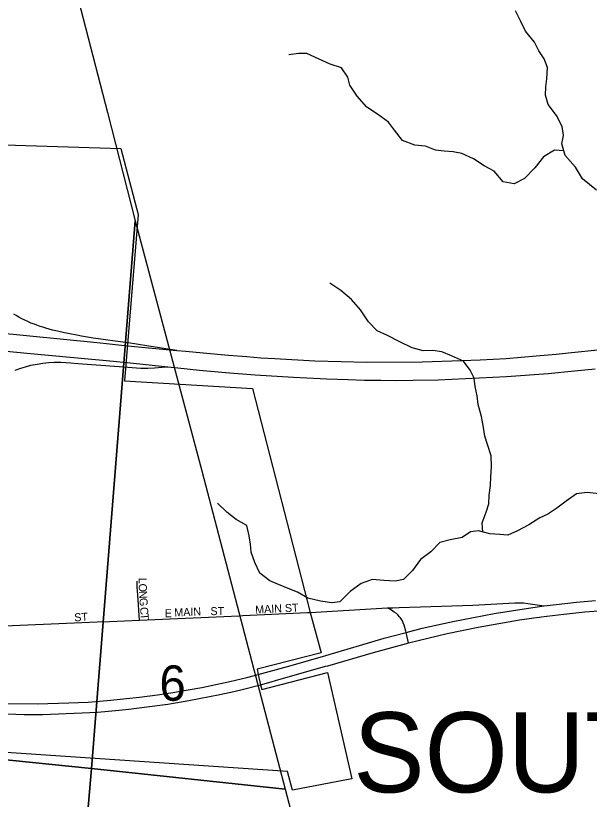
# Model space of a CAD drawing. Extents: x 1410790 to 1770854, y 566777 to 831614.
# Drawn here: x 1657195 to 1660781, y 703004 to 707898 of the extents above; entities that cross this region are included whole.
import ezdxf

# ---------------------------------------------------------------- set-up
doc = ezdxf.new("R2010")
doc.units = 0
for name, color, linetype in [('GM_X_City_Street', 7, 'Continuous'), ('GM_X_City_Street_Text', 7, 'Continuous'), ('GM_X_Corporation', 7, 'Continuous'), ('GM_X_Corporation_Text', 7, 'Continuous'), ('GM_X_County_Road', 7, 'Continuous'), ('GM_X_Interchange_Ramps', 7, 'Continuous'), ('GM_X_Interstate_Route', 7, 'Continuous'), ('GM_X_Minor_River', 7, 'Continuous'), ('GM_X_Section', 7, 'Continuous'), ('GM_X_Section_Text', 7, 'Continuous'), ('GM_X_US_Route', 7, 'Continuous')]:
    doc.layers.add(name, color=color, linetype=linetype)

msp = doc.modelspace()

# ---------------------------------------------------------------- linework, layer by layer
at = {"layer": 'GM_X_City_Street'}
for points in [[(1657969.2, 704123), (1657966.9, 704151.9), (1657962.3, 704219.2), (1657956.2, 704308.2), (1657955.2, 704325.2), (1657954.6, 704342.5), (1657955.3, 704367.6)], [(1658496.9, 704145.9), (1658589.2, 704150.4), (1658614.3, 704151.6), (1659019.2, 704170.6)], [(1656982.7, 704082.1), (1657705.4, 704111.8)], [(1657705.4, 704111.8), (1657781, 704114.9), (1657969.2, 704123)], [(1657969.2, 704123), (1658495.6, 704145.9), (1658496.9, 704145.9)]]:
    msp.add_lwpolyline(points, dxfattribs=at)
at = {"layer": 'GM_X_Corporation'}
msp.add_lwpolyline([(1656993.9, 707094.6), (1657852, 707067.8), (1657960.8, 706655.8), (1657874.5, 705618.1), (1658676.5, 705569.4), (1659036.9, 704171.4), (1659105, 703919), (1658704.5, 703816.7), (1658710.7, 703783.5), (1658726.4, 703719.6), (1658733.5, 703689.9), (1659145.1, 703796.7), (1659296.7, 703132.6), (1658924.9, 703062), (1658895.1, 703178.6), (1656764.9, 703322.7)], dxfattribs=at)
at = {"layer": 'GM_X_County_Road'}
for points in [[(1659520.1, 704199.6), (1659551.9, 704201), (1659591.9, 704202.4), (1659725.5, 704205.6), (1660052.7, 704217.4), (1660314.3, 704231.6), (1660346.7, 704231.8), (1660369, 704230.7), (1660396.1, 704227), (1660498.8, 704211.6)], [(1659019.2, 704170.6), (1659036.9, 704171.4), (1659520.1, 704199.6)], [(1659635.2, 704045.8), (1659633.1, 704054.6), (1659623, 704091), (1659618.3, 704105.7), (1659612.6, 704118), (1659605.2, 704130.7), (1659599.3, 704138.9), (1659594.4, 704144.6), (1659584.4, 704155.8), (1659574.9, 704163.7), (1659561.9, 704173.9), (1659553.6, 704179.4), (1659545.3, 704184.8), (1659520.1, 704199.6)], [(1659650.7, 703981.1), (1659635.2, 704045.8)]]:
    msp.add_lwpolyline(points, dxfattribs=at)
at = {"layer": 'GM_X_Interchange_Ramps'}
for points in [[(1658201.8, 705807.5), (1658094.6, 705824.2), (1658027.8, 705835), (1657950, 705846.4), (1657898, 705854.5), (1657816.6, 705865.6), (1657756.8, 705872.8), (1657713.8, 705879.2), (1657678.9, 705884.2), (1657643.4, 705890.1), (1657606.4, 705896.8), (1657576.8, 705903.1), (1657534, 705911.6), (1657500, 705918.2), (1657456.6, 705927.4), (1657424.6, 705934.5), (1657404.6, 705939.7), (1657383.2, 705946.3), (1657365.2, 705951.8), (1657347.7, 705957.5), (1657327.7, 705964.5), (1657312.4, 705970.4), (1657290.8, 705978.6), (1657270.6, 705987.4), (1657253, 705995.6), (1657234, 706005.1), (1657214.2, 706016), (1657197.5, 706025.3), (1657182.8, 706034.1)], [(1657193.2, 705684.6), (1657227.4, 705696.8), (1657256.2, 705705.4), (1657290.8, 705714.6), (1657329.7, 705722.3), (1657364.8, 705727.6), (1657402.5, 705732.1), (1657435.7, 705734.1), (1657456.5, 705733.7), (1657477.3, 705733.4), (1657540.1, 705729.5), (1657584.3, 705726.1), (1657841.7, 705707), (1657978.3, 705696.4), (1658021.9, 705695.7), (1658062.3, 705697.7), (1658111.1, 705702.4), (1658145.4, 705705.7)]]:
    msp.add_lwpolyline(points, dxfattribs=at)
at = {"layer": 'GM_X_Interstate_Route'}
for points in [[(1657071.7, 705918.6), (1657683.3, 705858.3), (1657762.4, 705851), (1657894.8, 705836.9), (1658201.8, 705807.5), (1658258.6, 705802.6), (1658367.8, 705792.2), (1658525, 705778.7), (1658639.3, 705769.2), (1658728.2, 705761.6), (1658815.4, 705756.8), (1659064.9, 705743), (1659228.8, 705737.4), (1659391.1, 705734.2), (1659735.1, 705735.8), (1659984.3, 705743.5), (1660098.5, 705748.7), (1660260, 705756.8), (1660448.2, 705772.9), (1660573.3, 705784.2), (1660669.4, 705793.9), (1660834.8, 705811.3)], [(1656777.8, 705839.3), (1656931.3, 705822.8), (1657116.2, 705804.5), (1657264.1, 705790.3), (1657422.7, 705775.3), (1657807.1, 705739.9), (1657888.8, 705732.3), (1657893.1, 705731.9)], [(1657893.1, 705731.9), (1658145.4, 705705.7), (1658208.4, 705699.2)], [(1658208.4, 705699.2), (1658345.2, 705685), (1658507.3, 705668.8), (1658691.4, 705655.2), (1658930.9, 705640.5), (1659140, 705630), (1659273.3, 705625.1), (1659375, 705622.7), (1659478.3, 705621.2), (1659572.8, 705620.3), (1659679.5, 705621.8), (1659836.7, 705624.7), (1660262.5, 705644.6), (1660524, 705663.8), (1660687.2, 705679.2), (1660817.6, 705693.3)]]:
    msp.add_lwpolyline(points, dxfattribs=at)
at = {"layer": 'GM_X_Minor_River'}
for points in [[(1660825.3, 706808.6), (1660737.8, 706879.5), (1660694.3, 706952), (1660628.8, 707024.7), (1660609.3, 707097), (1660619.8, 707149.1), (1660610.2, 707205.3), (1660574.7, 707273.8), (1660523.2, 707342.4), (1660507.6, 707400.7), (1660508.1, 707452.8), (1660514.5, 707502.9), (1660519, 707573.1), (1660499.5, 707627.4), (1660465.8, 707677.8), (1660438.2, 707732.2), (1660382.7, 707800.8), (1660353.1, 707861.2), (1660319.6, 707927.6)], [(1660620.9, 707054.1), (1660562.9, 707057.3), (1660494.5, 707015.6), (1660439.9, 706947.8), (1660375.2, 706880.1), (1660310.9, 706848.5), (1660242.8, 706861), (1660185.3, 706927.7), (1660123.5, 706960.2), (1660057.7, 707004.8), (1659983.9, 707037.4), (1659929.9, 707047.9), (1659873.8, 707052.3), (1659819.8, 707058.7), (1659755.9, 707083.2), (1659689.9, 707089.8), (1659614, 707118.4), (1659562.4, 707183), (1659524.8, 707233.4), (1659457.1, 707282), (1659389.3, 707326.7), (1659329.8, 707395.3), (1659284.3, 707463.8), (1659270.7, 707514.1), (1659231.1, 707572.6), (1659161.1, 707595.1), (1659091.3, 707625.7), (1659015.5, 707662.4), (1658963.4, 707660.8), (1658903.2, 707653.2)], [(1660116.1, 704672.8), (1660111.4, 704729.9), (1660136, 704798), (1660152.4, 704850), (1660154.9, 704904.1), (1660163.4, 704964.2), (1660165.8, 705018.3), (1660170.3, 705080.5), (1660166.9, 705148.7), (1660145.4, 705219), (1660127.8, 705271.3), (1660120.2, 705325.5), (1660106.8, 705395.8), (1660085.3, 705470.2), (1660079.8, 705524.4), (1660068.2, 705582.6), (1660060.6, 705634.8), (1660037, 705685.1), (1659993.4, 705739.6), (1659919.5, 705774.3), (1659859.6, 705798.8), (1659803.6, 705807.2), (1659741.5, 705805.7), (1659673.6, 705824.2), (1659595.7, 705860.9), (1659520, 705901.5), (1659454.1, 705930.1), (1659400.5, 705986.7), (1659351, 706061.2), (1659293.4, 706125.8), (1659227.8, 706182.5), (1659158, 706227.1)], [(1660842, 704911.1), (1660768, 704919.7), (1660699.8, 704912.2), (1660635.3, 704866.5), (1660576.9, 704822.8), (1660522.5, 704785.1), (1660472.2, 704761.4), (1660401.8, 704717.8), (1660331.4, 704680.2), (1660271.1, 704654.6), (1660221, 704659), (1660158.9, 704661.4), (1660089, 704680), (1660038.9, 704674.3), (1659986.5, 704638.6), (1659910.3, 704625.1), (1659846, 704607.6), (1659789.5, 704549.8), (1659725, 704502.2), (1659676.3, 704432.3), (1659619.8, 704376.6), (1659567.7, 704366.9), (1659495.6, 704371.5), (1659423.5, 704378), (1659355.2, 704352.4), (1659286.7, 704302.8), (1659222.1, 704237.1), (1659171.9, 704231.5), (1659099.9, 704242), (1659021.9, 704260.6), (1658956.1, 704297.2), (1658898.2, 704321.7), (1658838.4, 704346.2), (1658784.4, 704368.6), (1658720.7, 704417.2), (1658689.2, 704483.6), (1658667.7, 704548), (1658662.1, 704598.2), (1658654.5, 704650.3), (1658641, 704714.6), (1658573.2, 704751.2), (1658515.5, 704797.8), (1658457.8, 704854.3)]]:
    msp.add_lwpolyline(points, dxfattribs=at)
at = {"layer": 'GM_X_Section'}
for points in [[(1653004.7, 709180.2), (1657405.1, 708703.2), (1657768.8, 707292.8), (1657942.6, 706617.3), (1657668.6, 703196.9), (1652483.2, 703723.8)], [(1658358.4, 705055), (1658878.8, 703068.8), (1657668.6, 703196.9), (1657942.6, 706617.3)], [(1652483.2, 703723.8), (1657668.6, 703196.9), (1657212.2, 697877.1), (1651967.2, 698385.3)], [(1657668.6, 703196.9), (1658878.8, 703068.8), (1660064.5, 698552), (1660299.2, 697660.9), (1657212.2, 697877.1)]]:
    msp.add_lwpolyline(points, close=True, dxfattribs=at)
at = {"layer": 'GM_X_US_Route'}
for points in [[(1660389.2, 704131.1), (1660433.2, 704137.9), (1660516, 704148.5), (1660621.6, 704160.7), (1660752.3, 704174.3), (1660981.5, 704192), (1661506, 704218.4), (1662014, 704240.9), (1662489.6, 704260.3), (1663211, 704286.8), (1663399, 704294.7), (1663752, 704309.4), (1665571.1, 704399.3), (1666079.2, 704423.8), (1666423.5, 704440.3), (1666980.7, 704465.3), (1667587.2, 704490.7), (1668210, 704519.2)], [(1657134.2, 703601.9), (1657331.1, 703599.7), (1657527.9, 703606.1), (1657648.4, 703611.3), (1657789.7, 703624), (1657887.4, 703633.8), (1657969.3, 703642.6), (1658081.3, 703656.7), (1658164.3, 703669.8), (1658273.6, 703688.7), (1658358.3, 703703.3), (1658534.9, 703740.4), (1658641, 703765.8), (1658710.7, 703783.5), (1658917.1, 703839.9), (1659134.4, 703902.5), (1659498.1, 704010.1), (1659635.2, 704045.8), (1659736, 704072.1), (1659927.9, 704114.9), (1660185.3, 704164.8), (1660428.3, 704202), (1660498.8, 704211.6), (1660574.3, 704221.9), (1660699.7, 704234.9), (1660818.6, 704245.4)], [(1659650.7, 703981.1), (1659893.1, 704039.4), (1660086.1, 704079.2), (1660344.9, 704124.3), (1660389.2, 704131.1)], [(1659132.3, 703834.8), (1659146.6, 703838.8), (1659431.7, 703922), (1659637.7, 703977.9), (1659650.7, 703981.1)], [(1656583.5, 703578.5), (1656796.2, 703556.9), (1656858.6, 703552), (1656915.4, 703548.1), (1656982.3, 703543.5), (1657249.2, 703533.3), (1657363.9, 703534.6), (1657610.1, 703544.2), (1657707.3, 703549.5), (1657819.5, 703558.6), (1657902, 703567.3), (1658014.3, 703581.2), (1658146.7, 703599.4), (1658278.3, 703622.2), (1658471.9, 703658.9), (1658558.7, 703678.1), (1658619.3, 703692.1), (1658726.4, 703719.7), (1658791.9, 703738), (1658819.3, 703745.6), (1659132.3, 703834.8)]]:
    msp.add_lwpolyline(points, dxfattribs=at)

# ---------------------------------------------------------------- texts
at = {"layer": 'GM_X_City_Street_Text'}
for s, rotation, p in [('L', 270.082, (1657964.6, 704387.1)), ('O', 270.7137, (1657964.7, 704351.3)), ('N', 273.6031, (1657965.3, 704304.6)), ('G', 274.18, (1657968.1, 704260.1)), ('MAIN ST', 3.0112, (1658693.9, 704163.3)), ('ST', 3.5874, (1657563, 704114.9)), ('C', 274.1861, (1657972.3, 704203.1)), ('T', 274.1808, (1657975.2, 704163.6)), ('E', 0, (1658126.8, 704141.3)), ('MAIN', 2.4401, (1658188, 704145.7)), ('ST', 0, (1658412.8, 704154.6))]:
    msp.add_text(s, height=50, rotation=rotation, dxfattribs=at).set_placement(p)
at = {"layer": 'GM_X_Corporation_Text'}
msp.add_text('SOUTH VIENNA', height=500, rotation=0, dxfattribs=at).set_placement((1659305.3, 703048))
at = {"layer": 'GM_X_Section_Text'}
msp.add_text('6', height=221, rotation=0, dxfattribs=at).set_placement((1658093.8, 703619.7))

doc.saveas('drawing.dxf')
